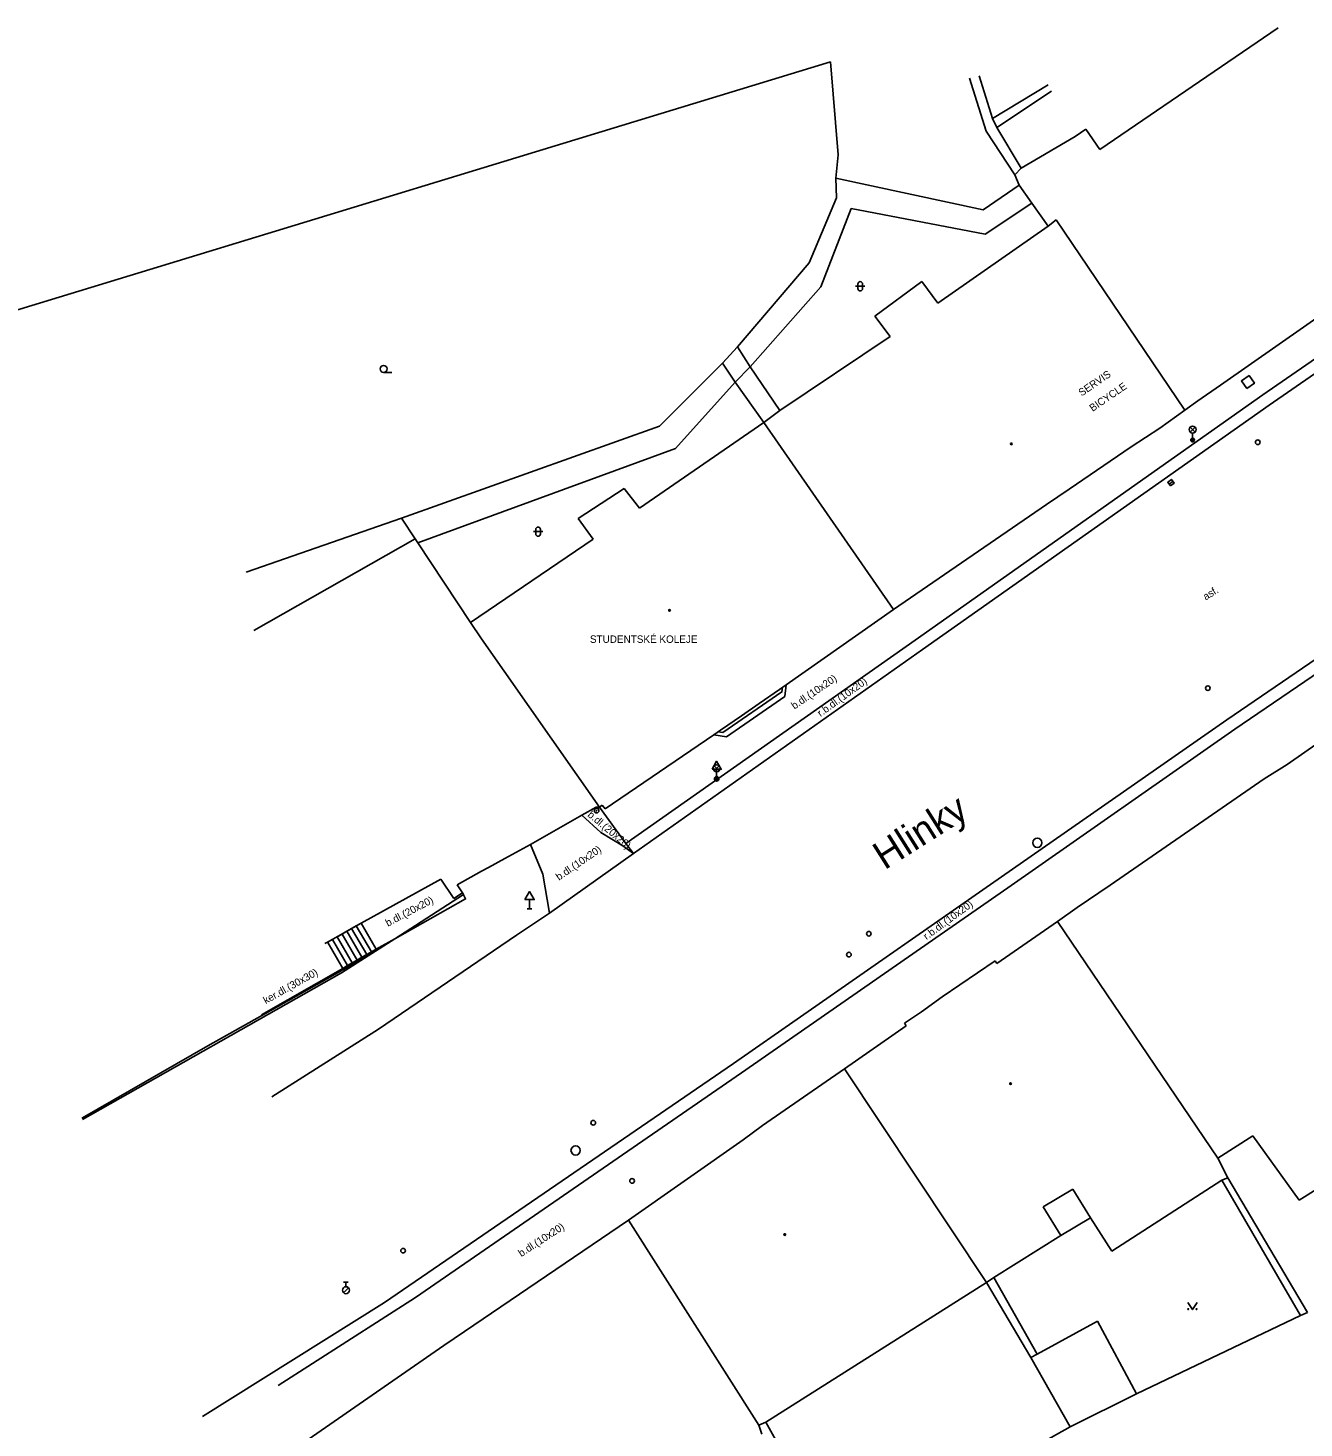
# Model space of a CAD drawing. Extents: x -599770 to -598493, y -1162076 to -1159209.
# Drawn here: x -599554.2 to -599485.4, y -1161177.8 to -1161102.4 of the extents above; entities that cross this region are included whole.
import ezdxf

# ---------------------------------------------------------------- set-up
doc = ezdxf.new("R2010")
doc.units = 0
doc.layers.add('Podklad', color=7, linetype='Continuous')

msp = doc.modelspace()

# ---------------------------------------------------------------- linework, layer by layer
at = {"layer": 'Podklad'}
for p, q in [((-599509.583, -1161116.308), (-599509.083, -1161116.308)), ((-599509.458, -1161116.183), (-599509.458, -1161116.433)), ((-599509.208, -1161116.183), (-599509.208, -1161116.433)), ((-599535.02, -1161120.948), (-599534.582, -1161120.948)), ((-599491.553, -1161124.16), (-599491.288, -1161123.895)), ((-599491.553, -1161123.895), (-599491.288, -1161124.16)), ((-599491.42, -1161124.215), (-599491.42, -1161124.59)), ((-599492.691, -1161126.963), (-599492.489, -1161126.817)), ((-599526.818, -1161129.403), (-599526.818, -1161129.653)), ((-599526.568, -1161129.403), (-599526.568, -1161129.653)), ((-599526.943, -1161129.528), (-599526.443, -1161129.528)), ((-599517.203, -1161142.41), (-599516.938, -1161142.145)), ((-599517.203, -1161142.145), (-599516.938, -1161142.41)), ((-599517.07, -1161142.331), (-599517.07, -1161142.84)), ((-599517.07, -1161142.465), (-599517.07, -1161142.84)), ((-599527.15, -1161149.351), (-599527.15, -1161149.86)), ((-599527.275, -1161149.86), (-599527.025, -1161149.86)), ((-599537.175, -1161169.962), (-599536.925, -1161169.962)), ((-599537.05, -1161170.212), (-599537.05, -1161169.962)), ((-599537.179, -1161170.536), (-599536.914, -1161170.271))]:
    msp.add_line(p, q, dxfattribs=at)
for points in [[(-599496.42, -1161108.94), (-599486.81, -1161102.39)], [(-599555.7, -1161117.86), (-599510.94, -1161104.22)], [(-599510.52, -1161109.22), (-599510.94, -1161104.22)], [(-599502.54, -1161107.95), (-599503.44, -1161105.1)], [(-599502.92, -1161104.96), (-599502.21, -1161107.26)], [(-599499.2, -1161105.45), (-599502.21, -1161107.26)], [(-599501.97, -1161107.75), (-599499.03, -1161105.8)], [(-599502.21, -1161107.26), (-599501.97, -1161107.75)], [(-599501.01, -1161110.3), (-599502.54, -1161107.95)], [(-599501.97, -1161107.75), (-599500.66, -1161109.94)], [(-599500.66, -1161109.94), (-599497.75, -1161108.23)], [(-599497.75, -1161108.23), (-599497.18, -1161107.84)], [(-599497.18, -1161107.84), (-599496.42, -1161108.94)], [(-599510.65, -1161110.49), (-599510.52, -1161109.22)], [(-599489.92, -1161121.64), (-599472.98, -1161109.8)], [(-599510.65, -1161110.49), (-599510.62, -1161111.54)], [(-599510.65, -1161110.49), (-599502.7, -1161112.18)], [(-599500.66, -1161109.94), (-599501.01, -1161110.3)], [(-599501.01, -1161110.3), (-599500.76, -1161110.85)], [(-599487.63, -1161122.16), (-599470.5, -1161110.34)], [(-599502.7, -1161112.18), (-599500.76, -1161110.85)], [(-599500.76, -1161110.85), (-599500.08, -1161111.83)], [(-599487.29, -1161122.72), (-599470.19, -1161110.9)], [(-599510.62, -1161111.54), (-599512.09, -1161115.05)], [(-599511.46, -1161116.33), (-599509.83, -1161112.11)], [(-599509.83, -1161112.11), (-599502.6, -1161113.49)], [(-599502.6, -1161113.49), (-599500.08, -1161111.83)], [(-599500.08, -1161111.83), (-599499.2, -1161113.06)], [(-599499.2, -1161113.06), (-599498.78, -1161112.72)], [(-599491.84, -1161122.98), (-599498.78, -1161112.72)], [(-599505.15, -1161117.21), (-599499.2, -1161113.06)], [(-599512.09, -1161115.05), (-599515.95, -1161119.57)], [(-599515.26, -1161120.64), (-599511.46, -1161116.33)], [(-599508.54, -1161117.91), (-599506.02, -1161116.05)], [(-599506.02, -1161116.05), (-599505.15, -1161117.21)], [(-599507.72, -1161119.01), (-599508.54, -1161117.91)], [(-599515.95, -1161119.57), (-599516.75, -1161120.45)], [(-599515.95, -1161119.57), (-599515.26, -1161120.64)], [(-599513.66, -1161123), (-599507.72, -1161119.01)], [(-599516.75, -1161120.45), (-599520.15, -1161123.84)], [(-599516.08, -1161121.48), (-599516.75, -1161120.45)], [(-599516.08, -1161121.48), (-599515.26, -1161120.64)], [(-599515.26, -1161120.64), (-599513.66, -1161123)], [(-599519.29, -1161125.05), (-599516.08, -1161121.48)], [(-599514.52, -1161123.64), (-599516.08, -1161121.48)], [(-599491.84, -1161122.98), (-599491.14, -1161122.48), (-599489.92, -1161121.64)], [(-599506.38, -1161135.38), (-599487.63, -1161122.16)], [(-599514.52, -1161123.64), (-599513.66, -1161123)], [(-599505.97, -1161135.88), (-599487.29, -1161122.72)], [(-599493.19, -1161123.95), (-599491.84, -1161122.98)], [(-599520.15, -1161123.84), (-599534.05, -1161128.8)], [(-599521.23, -1161128.27), (-599514.52, -1161123.64)], [(-599514.52, -1161123.64), (-599507.54, -1161133.73)], [(-599494.74, -1161124.96), (-599493.19, -1161123.95)], [(-599489.57, -1161139.67), (-599467.6, -1161124.67)], [(-599533.17, -1161130.13), (-599519.29, -1161125.05)], [(-599498.08, -1161127.23), (-599494.74, -1161124.96)], [(-599489.14, -1161140.17), (-599467.36, -1161125.34)], [(-599524.53, -1161128.82), (-599522.06, -1161127.2)], [(-599522.06, -1161127.2), (-599521.23, -1161128.27)], [(-599499.3, -1161128.06), (-599498.08, -1161127.23)], [(-599507.54, -1161133.73), (-599499.3, -1161128.06)], [(-599534.05, -1161128.8), (-599542.42, -1161131.71)], [(-599533.31, -1161129.92), (-599534.05, -1161128.8)], [(-599523.73, -1161129.93), (-599524.53, -1161128.82)], [(-599533.31, -1161129.92), (-599542.01, -1161134.86)], [(-599533.17, -1161130.13), (-599533.31, -1161129.92)], [(-599530.33, -1161134.43), (-599533.17, -1161130.13)], [(-599530.33, -1161134.43), (-599523.73, -1161129.93)], [(-599513.69, -1161138.03), (-599513.33, -1161137.78), (-599507.54, -1161133.73)], [(-599529.75, -1161135.3), (-599530.33, -1161134.43)], [(-599523.38, -1161144.38), (-599529.75, -1161135.3)], [(-599521.97, -1161146.33), (-599506.38, -1161135.38)], [(-599521.56, -1161146.87), (-599505.97, -1161135.88)], [(-599486.32, -1161142.08), (-599479.01, -1161136.98)], [(-599513.52, -1161137.91), (-599513.55, -1161138.16), (-599516.73, -1161140.35), (-599517.01, -1161140.32)], [(-599516.54, -1161140.58), (-599513.4, -1161138.41)], [(-599514.78, -1161138.79), (-599513.69, -1161138.03)], [(-599513.69, -1161138.03), (-599514.78, -1161138.79)], [(-599513.4, -1161138.41), (-599513.33, -1161137.78)], [(-599514.78, -1161138.79), (-599515.73, -1161139.45)], [(-599516.86, -1161140.22), (-599515.73, -1161139.45)], [(-599515.73, -1161139.45), (-599516.86, -1161140.22)], [(-599501.72, -1161148.13), (-599489.57, -1161139.67)], [(-599523.08, -1161144.46), (-599517.23, -1161140.47)], [(-599516.86, -1161140.22), (-599517.23, -1161140.47)], [(-599517.23, -1161140.47), (-599516.54, -1161140.58)], [(-599501.38, -1161148.72), (-599489.14, -1161140.17)], [(-599487.56, -1161142.84), (-599486.32, -1161142.08)], [(-599495.86, -1161148.58), (-599487.56, -1161142.84)], [(-599524.33, -1161144.8), (-599523.56, -1161144.37)], [(-599523.56, -1161144.37), (-599523.38, -1161144.38)], [(-599523.56, -1161144.37), (-599523.48, -1161144.46)], [(-599523.48, -1161144.46), (-599523.38, -1161144.38), (-599523.24, -1161144.26)], [(-599523.38, -1161144.38), (-599521.97, -1161146.33)], [(-599523.24, -1161144.26), (-599523.08, -1161144.46)], [(-599527.11, -1161146.38), (-599524.33, -1161144.8)], [(-599524.33, -1161144.8), (-599523.32, -1161145.73)], [(-599523.32, -1161145.73), (-599522.13, -1161146.45)], [(-599528.48, -1161147.14), (-599527.11, -1161146.38)], [(-599526.44, -1161147.99), (-599527.11, -1161146.38)], [(-599522.13, -1161146.45), (-599521.56, -1161146.87)], [(-599521.56, -1161146.87), (-599521.97, -1161146.33)], [(-599529.36, -1161147.62), (-599528.48, -1161147.14)], [(-599529.36, -1161147.62), (-599528.48, -1161147.14)], [(-599526.07, -1161150.08), (-599521.56, -1161146.87)], [(-599536.22, -1161150.63), (-599531.94, -1161148.25)], [(-599531.94, -1161148.25), (-599531.24, -1161149.3)], [(-599531.05, -1161148.55), (-599529.75, -1161147.83)], [(-599531.05, -1161148.55), (-599529.75, -1161147.83)], [(-599529.75, -1161147.83), (-599529.36, -1161147.62)], [(-599526.07, -1161150.08), (-599526.44, -1161147.99)], [(-599516.17, -1161158.18), (-599501.72, -1161148.13)], [(-599530.76, -1161148.99), (-599530.6, -1161149.32), (-599534.42, -1161151.46)], [(-599531.24, -1161149.3), (-599530.76, -1161148.99)], [(-599530.76, -1161148.99), (-599531.05, -1161148.55)], [(-599530.76, -1161148.99), (-599530.72, -1161149.08)], [(-599515.73, -1161158.69), (-599501.38, -1161148.72)], [(-599497.64, -1161149.78), (-599495.86, -1161148.58)], [(-599530.72, -1161149.08), (-599534.42, -1161151.46)], [(-599498.7, -1161150.54), (-599497.64, -1161149.78)], [(-599527.86, -1161151.27), (-599526.07, -1161150.08)], [(-599501.97, -1161152.79), (-599498.7, -1161150.54)], [(-599490.07, -1161163.28), (-599498.7, -1161150.54)], [(-599538.18, -1161151.72), (-599538.041, -1161151.641), (-599537.18, -1161151.16)], [(-599537.26, -1161151.21), (-599537.52, -1161151.36)], [(-599537.18, -1161151.16), (-599537.26, -1161151.21)], [(-599537.26, -1161151.21), (-599536.45, -1161152.61)], [(-599537.18, -1161151.16), (-599536.22, -1161150.63)], [(-599537, -1161151.06), (-599537.18, -1161151.16)], [(-599536.74, -1161150.91), (-599537, -1161151.06)], [(-599537, -1161151.06), (-599536.19, -1161152.46)], [(-599536.49, -1161150.77), (-599536.74, -1161150.91)], [(-599536.74, -1161150.91), (-599535.93, -1161152.31)], [(-599536.23, -1161150.62), (-599536.49, -1161150.77)], [(-599536.49, -1161150.77), (-599535.68, -1161152.17)], [(-599536.23, -1161150.62), (-599536.22, -1161150.63), (-599535.42, -1161152.02)], [(-599535.3, -1161156.33), (-599527.86, -1161151.27)], [(-599538.03, -1161151.66), (-599537.22, -1161153.06)], [(-599537.77, -1161151.51), (-599536.96, -1161152.91)], [(-599537.52, -1161151.36), (-599536.71, -1161152.76)], [(-599534.42, -1161151.46), (-599537.28, -1161153.3)], [(-599535.42, -1161152.02), (-599535.68, -1161152.17)], [(-599534.42, -1161151.46), (-599535.42, -1161152.02)], [(-599551.28, -1161161.13), (-599551.24, -1161161.11), (-599544.49, -1161157.24), (-599541.55, -1161155.58), (-599537.21, -1161153.13), (-599535.42, -1161152.11)], [(-599536.71, -1161152.76), (-599536.96, -1161152.91)], [(-599536.45, -1161152.61), (-599536.71, -1161152.76)], [(-599536.19, -1161152.46), (-599536.45, -1161152.61)], [(-599535.93, -1161152.31), (-599536.19, -1161152.46)], [(-599535.68, -1161152.17), (-599535.93, -1161152.31)], [(-599504.91, -1161154.6), (-599502.06, -1161152.66)], [(-599502.06, -1161152.66), (-599501.97, -1161152.79)], [(-599537.28, -1161153.3), (-599551.24, -1161161.2)], [(-599537.22, -1161153.06), (-599541.6, -1161155.57)], [(-599536.96, -1161152.91), (-599537.22, -1161153.06)], [(-599506.04, -1161155.4), (-599504.91, -1161154.6)], [(-599506.94, -1161156.02), (-599506.04, -1161155.4)], [(-599541.04, -1161159.99), (-599535.3, -1161156.33)], [(-599510.18, -1161158.48), (-599506.85, -1161156.15)], [(-599506.85, -1161156.15), (-599506.94, -1161156.02)], [(-599534.97, -1161171.06), (-599516.17, -1161158.18)], [(-599533.3, -1161170.79), (-599515.73, -1161158.69)], [(-599514.6, -1161161.53), (-599510.18, -1161158.48)], [(-599510.18, -1161158.48), (-599502.52, -1161169.99)], [(-599515.65, -1161162.29), (-599514.6, -1161161.53)], [(-599521.82, -1161166.62), (-599515.65, -1161162.29)], [(-599488.17, -1161162.09), (-599490.07, -1161163.28)], [(-599485.67, -1161165.55), (-599488.17, -1161162.09)], [(-599480.24, -1161162.14), (-599485.67, -1161165.55)], [(-599489.52, -1161164.34), (-599490.07, -1161163.28)], [(-599489.85, -1161164.47), (-599495.77, -1161168.3)], [(-599489.52, -1161164.34), (-599489.85, -1161164.47)], [(-599489.85, -1161164.47), (-599485.6, -1161171.77)], [(-599485.23, -1161171.61), (-599489.52, -1161164.34)], [(-599499.48, -1161165.91), (-599497.87, -1161164.96)], [(-599497.87, -1161164.96), (-599496.92, -1161166.5)], [(-599498.52, -1161167.45), (-599499.48, -1161165.91)], [(-599530.66, -1161172.63), (-599521.82, -1161166.62)], [(-599521.82, -1161166.62), (-599514.8, -1161177.67)], [(-599496.92, -1161166.5), (-599498.52, -1161167.45)], [(-599495.77, -1161168.3), (-599496.92, -1161166.5)], [(-599498.52, -1161167.45), (-599502.13, -1161169.72)], [(-599502.52, -1161169.99), (-599514.42, -1161177.51)], [(-599502.13, -1161169.72), (-599502.52, -1161169.99)], [(-599500.13, -1161174.02), (-599502.52, -1161169.99)], [(-599502.13, -1161169.72), (-599499.8, -1161173.84)], [(-599540.7, -1161175.53), (-599533.3, -1161170.79)], [(-599544.77, -1161177.2), (-599534.97, -1161171.06)], [(-599491.68, -1161171.065), (-599491.43, -1161171.44), (-599491.18, -1161171.065)], [(-599485.6, -1161171.77), (-599485.23, -1161171.61)], [(-599496.54, -1161172.07), (-599499.8, -1161173.84)], [(-599494.44, -1161175.99), (-599496.54, -1161172.07)], [(-599494.44, -1161175.99), (-599485.6, -1161171.77)], [(-599531.78, -1161173.38), (-599530.66, -1161172.63)], [(-599540.44, -1161179.38), (-599531.78, -1161173.38)], [(-599499.8, -1161173.84), (-599500.13, -1161174.02)], [(-599498.02, -1161177.77), (-599500.13, -1161174.02)], [(-599498.02, -1161177.77), (-599494.44, -1161175.99)], [(-599514.42, -1161177.51), (-599514.8, -1161177.67)], [(-599514.63, -1161178.15), (-599514.8, -1161177.67)], [(-599514.42, -1161177.51), (-599510.99, -1161183.69)], [(-599510.82, -1161184.95), (-599498.02, -1161177.77)]]:
    msp.add_lwpolyline(points, dxfattribs=at)
for points in [[(-599488.502, -1161121.818), (-599488.092, -1161121.532), (-599488.378, -1161121.122), (-599488.788, -1161121.408)], [(-599492.618, -1161127.064), (-599492.416, -1161126.918), (-599492.562, -1161126.716), (-599492.764, -1161126.862)], [(-599517.32, -1161142.331), (-599516.82, -1161142.331), (-599517.07, -1161141.898)], [(-599527.4, -1161149.351), (-599526.9, -1161149.351), (-599527.15, -1161148.918)]]:
    msp.add_lwpolyline(points, close=True, dxfattribs=at)
for centre, radius in [((-599535.02, -1161120.76), 0.188), ((-599491.42, -1161124.027), 0.188), ((-599501.19, -1161124.8), 0.045), ((-599501.19, -1161124.8), 0.0199), ((-599491.42, -1161124.59), 0.1), ((-599491.42, -1161124.59), 0.0723), ((-599491.42, -1161124.59), 0.0438), ((-599487.91, -1161124.71), 0.125), ((-599519.61, -1161133.77), 0.045), ((-599519.61, -1161133.77), 0.0199), ((-599490.6, -1161137.96), 0.125), ((-599517.07, -1161142.277), 0.188), ((-599517.07, -1161142.84), 0.125), ((-599517.07, -1161142.84), 0.1), ((-599517.07, -1161142.84), 0.075), ((-599517.07, -1161142.84), 0.05), ((-599517.07, -1161142.84), 0.025), ((-599523.54, -1161144.56), 0.125), ((-599523.54, -1161144.56), 0.0152), ((-599499.79, -1161146.29), 0.25), ((-599508.87, -1161151.19), 0.125), ((-599509.94, -1161152.32), 0.125), ((-599501.23, -1161159.27), 0.045), ((-599501.23, -1161159.27), 0.0199), ((-599523.72, -1161161.38), 0.125), ((-599524.67, -1161162.87), 0.25), ((-599521.63, -1161164.51), 0.125), ((-599513.4, -1161167.4), 0.045), ((-599513.4, -1161167.4), 0.0199), ((-599533.97, -1161168.27), 0.125), ((-599537.05, -1161170.4), 0.188), ((-599491.655, -1161171.415), 0.025), ((-599491.205, -1161171.415), 0.025)]:
    msp.add_circle(centre, radius, dxfattribs=at)
for centre, start, end in [((-599509.333, -1161116.183), 0, 180), ((-599509.333, -1161116.433), 180, 0), ((-599526.693, -1161129.403), 0, 180), ((-599526.693, -1161129.653), 180, 0)]:
    msp.add_arc(centre, 0.125, start, end, dxfattribs=at)

# ---------------------------------------------------------------- texts
for s, height, rotation, p in [('SERVIS', 0.4, 34.46, (-599497.4, -1161122.25)), ('BICYCLE', 0.4, 34.46, (-599496.81, -1161123.08)), ('asf.', 0.4, 32.32, (-599490.71, -1161133.24)), ('b.dl.(10x20)', 0.4, 34.38111, (-599512.88, -1161139.12)), ('r.b.dl.(10x20)', 0.4, 35.93834, (-599511.47, -1161139.52)), ('b.dl.(20x20)', 0.4, 320, (-599524.06, -1161144.84)), ('Hlinky', 1.5, 32.3, (-599508.02, -1161147.78)), ('b.dl.(10x20)', 0.4, 34.38111, (-599525.57, -1161148.34)), ('b.dl.(20x20)', 0.4, 27.73102, (-599534.79, -1161150.82)), ('r.b.dl.(10x20)', 0.4, 36.20645, (-599505.76, -1161151.54)), ('ker.dl.(30x30)', 0.4, 29.26111, (-599541.37, -1161154.99)), ('b.dl.(10x20)', 0.4, 33.10389, (-599527.6, -1161168.62))]:
    msp.add_text(s, height=height, rotation=rotation, dxfattribs=at).set_placement(p)
msp.add_text('STUDENTSKÉ KOLEJE', height=0.4, dxfattribs=at).set_placement((-599523.9, -1161135.52))

doc.saveas('drawing.dxf')
